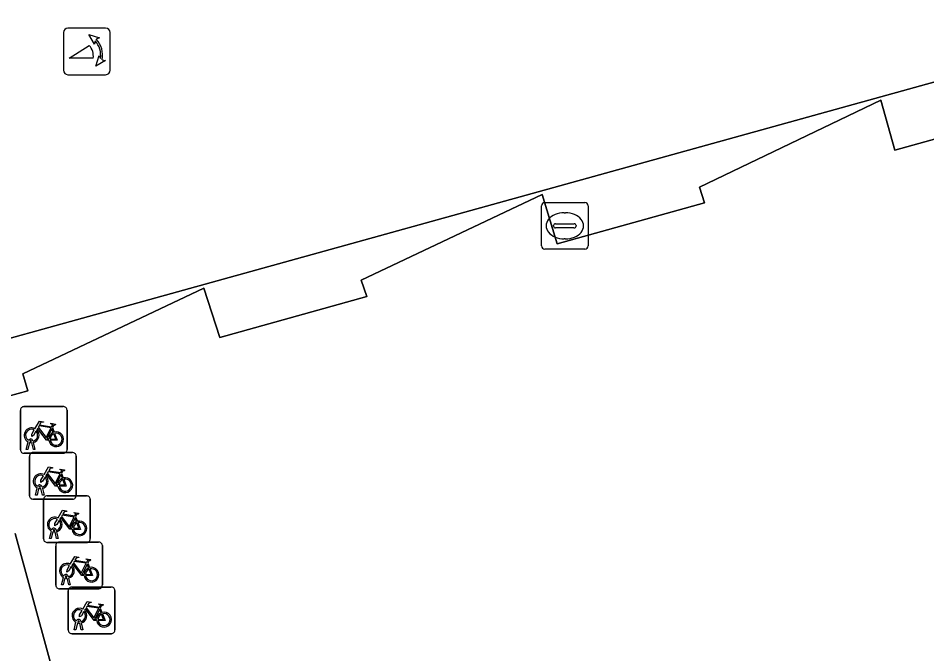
# Model space of a CAD drawing. Extents: x 159053 to 160042, y 380449 to 381423.
# Drawn here: x 159189.59 to 159209.05, y 381114.07 to 381127.7 of the extents above; entities that cross this region are included whole.
import ezdxf

# ---------------------------------------------------------------- set-up
doc = ezdxf.new("R2010")
doc.units = 0
for name, color, linetype in [('IMGEO_Fietsenrek', 7, 'Continuous'), ('IMGEO_Kolk', 7, 'Continuous'), ('IMGEO_Pand', 7, 'Continuous'), ('IMGEO_Pand_overbouw', 7, 'Continuous'), ('IMGEO_Pand_vergunning_verleend', 7, 'Continuous'), ('IMGEO_Poller', 7, 'Continuous'), ('IMGEO_Rijbaan_lokaal_open', 7, 'Continuous'), ('IMGEO_Voetpad_open', 7, 'Continuous')]:
    doc.layers.add(name, color=color, linetype=linetype)

msp = doc.modelspace()

# ---------------------------------------------------------------- linework, layer by layer
at = {"layer": 'IMGEO_Fietsenrek'}
for p, q in [((159189.637, 381118.445), (159189.637, 381119.286)), ((159189.637, 381119.286), (159189.637, 381118.445)), ((159189.712, 381119.37), (159190.553, 381119.37)), ((159190.553, 381119.37), (159189.712, 381119.37)), ((159190.637, 381119.295), (159190.637, 381118.454)), ((159190.637, 381118.454), (159190.637, 381119.295)), ((159190.324, 381118.919), (159190.36, 381118.824)), ((159189.764, 381118.454), (159189.803, 381118.614)), ((159189.833, 381118.602), (159189.798, 381118.454)), ((159189.875, 381118.626), (159189.874, 381118.63)), ((159189.916, 381118.454), (159189.882, 381118.596)), ((159189.906, 381118.637), (159189.907, 381118.63)), ((159189.914, 381118.6), (159189.949, 381118.454)), ((159190.562, 381118.37), (159189.721, 381118.37)), ((159189.721, 381118.37), (159190.562, 381118.37)), ((159189.798, 381118.454), (159189.764, 381118.454)), ((159189.832, 381117.461), (159189.832, 381118.302)), ((159189.832, 381118.302), (159189.832, 381117.461)), ((159189.907, 381118.386), (159190.748, 381118.386)), ((159190.748, 381118.386), (159189.907, 381118.386)), ((159189.949, 381118.454), (159189.916, 381118.454)), ((159190.832, 381118.311), (159190.832, 381117.47)), ((159190.832, 381117.47), (159190.832, 381118.311)), ((159190.519, 381117.935), (159190.555, 381117.84)), ((159189.959, 381117.47), (159189.998, 381117.63)), ((159190.028, 381117.618), (159189.993, 381117.47)), ((159190.07, 381117.642), (159190.069, 381117.646)), ((159190.111, 381117.47), (159190.077, 381117.612)), ((159190.101, 381117.653), (159190.102, 381117.646)), ((159190.109, 381117.616), (159190.144, 381117.47)), ((159190.757, 381117.386), (159189.916, 381117.386)), ((159189.916, 381117.386), (159190.757, 381117.386)), ((159189.993, 381117.47), (159189.959, 381117.47)), ((159190.144, 381117.47), (159190.111, 381117.47)), ((159190.134, 381116.533), (159190.134, 381117.374)), ((159190.134, 381117.374), (159190.134, 381116.533)), ((159190.209, 381117.458), (159191.05, 381117.458)), ((159191.05, 381117.458), (159190.209, 381117.458)), ((159191.134, 381117.383), (159191.134, 381116.542)), ((159191.134, 381116.542), (159191.134, 381117.383)), ((159190.821, 381117.007), (159190.857, 381116.912)), ((159190.261, 381116.542), (159190.3, 381116.702)), ((159190.295, 381116.542), (159190.261, 381116.542)), ((159190.33, 381116.69), (159190.295, 381116.542)), ((159190.372, 381116.714), (159190.371, 381116.718)), ((159190.413, 381116.542), (159190.379, 381116.684)), ((159190.403, 381116.725), (159190.404, 381116.718)), ((159190.411, 381116.688), (159190.446, 381116.542)), ((159190.446, 381116.542), (159190.413, 381116.542)), ((159191.059, 381116.458), (159190.218, 381116.458)), ((159190.218, 381116.458), (159191.059, 381116.458)), ((159190.393, 381115.541), (159190.393, 381116.382)), ((159190.393, 381116.382), (159190.393, 381115.541)), ((159190.468, 381116.466), (159191.309, 381116.466)), ((159191.309, 381116.466), (159190.468, 381116.466)), ((159191.393, 381116.391), (159191.393, 381115.55)), ((159191.393, 381115.55), (159191.393, 381116.391)), ((159191.08, 381116.015), (159191.116, 381115.92)), ((159190.52, 381115.55), (159190.559, 381115.71)), ((159190.589, 381115.698), (159190.554, 381115.55)), ((159190.631, 381115.722), (159190.63, 381115.726)), ((159190.672, 381115.55), (159190.638, 381115.692)), ((159190.662, 381115.733), (159190.663, 381115.726)), ((159190.67, 381115.696), (159190.705, 381115.55)), ((159191.318, 381115.466), (159190.477, 381115.466)), ((159190.477, 381115.466), (159191.318, 381115.466)), ((159190.554, 381115.55), (159190.52, 381115.55)), ((159190.662, 381114.578), (159190.662, 381115.419)), ((159190.662, 381115.419), (159190.662, 381114.578)), ((159190.705, 381115.55), (159190.672, 381115.55)), ((159190.737, 381115.503), (159191.578, 381115.503)), ((159191.578, 381115.503), (159190.737, 381115.503)), ((159191.662, 381115.428), (159191.662, 381114.587)), ((159191.662, 381114.587), (159191.662, 381115.428)), ((159191.349, 381115.052), (159191.385, 381114.957)), ((159190.789, 381114.587), (159190.828, 381114.747)), ((159190.858, 381114.735), (159190.823, 381114.587)), ((159190.9, 381114.759), (159190.899, 381114.763)), ((159190.941, 381114.587), (159190.907, 381114.729)), ((159190.931, 381114.77), (159190.932, 381114.763)), ((159190.939, 381114.733), (159190.974, 381114.587)), ((159191.587, 381114.503), (159190.746, 381114.503)), ((159190.746, 381114.503), (159191.587, 381114.503)), ((159190.823, 381114.587), (159190.789, 381114.587)), ((159190.974, 381114.587), (159190.941, 381114.587))]:
    msp.add_line(p, q, dxfattribs=at)
for points in [[(159189.95, 381118.896), (159190.045, 381119.06), (159190.131, 381119.046), (159190.133, 381119.037), (159190.077, 381119.026), (159190.05, 381118.981), (159190.306, 381118.94)], [(159190.246, 381118.652), (159190.196, 381118.652), (159190.005, 381118.903), (159189.986, 381118.871)], [(159190.293, 381118.915), (159190.036, 381118.956), (159190.019, 381118.927), (159190.186, 381118.707), (159190.293, 381118.915)], [(159190.341, 381118.817), (159190.311, 381118.894), (159190.202, 381118.676), (159190.245, 381118.676)], [(159190.306, 381118.94), (159190.331, 381118.989), (159190.325, 381118.993), (159190.302, 381118.997), (159190.29, 381119.004), (159190.289, 381119.007), (159190.291, 381119.012), (159190.386, 381118.997), (159190.388, 381118.987), (159190.378, 381118.974), (159190.366, 381118.968), (159190.352, 381118.974), (159190.324, 381118.919)], [(159189.971, 381118.844), (159189.919, 381118.754), (159189.879, 381118.729), (159189.88, 381118.776), (159189.935, 381118.87)], [(159190.275, 381118.676), (159190.395, 381118.675), (159190.351, 381118.789)], [(159190.371, 381118.796), (159190.426, 381118.651), (159190.276, 381118.651)], [(159190.145, 381117.912), (159190.24, 381118.076), (159190.326, 381118.062), (159190.328, 381118.053), (159190.272, 381118.042), (159190.245, 381117.997), (159190.501, 381117.956)], [(159190.441, 381117.668), (159190.391, 381117.668), (159190.2, 381117.919), (159190.181, 381117.887)], [(159190.488, 381117.931), (159190.231, 381117.972), (159190.214, 381117.943), (159190.381, 381117.723), (159190.488, 381117.931)], [(159190.536, 381117.833), (159190.506, 381117.91), (159190.397, 381117.692), (159190.44, 381117.692)], [(159190.501, 381117.956), (159190.526, 381118.005), (159190.52, 381118.009), (159190.497, 381118.013), (159190.485, 381118.02), (159190.484, 381118.023), (159190.486, 381118.028), (159190.581, 381118.013), (159190.583, 381118.003), (159190.573, 381117.99), (159190.561, 381117.984), (159190.547, 381117.99), (159190.519, 381117.935)], [(159190.166, 381117.86), (159190.114, 381117.77), (159190.074, 381117.745), (159190.075, 381117.792), (159190.13, 381117.886)], [(159190.47, 381117.692), (159190.59, 381117.691), (159190.546, 381117.805)], [(159190.566, 381117.812), (159190.621, 381117.667), (159190.471, 381117.667)], [(159190.447, 381116.984), (159190.542, 381117.148), (159190.628, 381117.134), (159190.63, 381117.125), (159190.574, 381117.114), (159190.547, 381117.069), (159190.803, 381117.028)], [(159190.468, 381116.932), (159190.416, 381116.842), (159190.376, 381116.817), (159190.377, 381116.864), (159190.432, 381116.958)], [(159190.743, 381116.74), (159190.693, 381116.74), (159190.502, 381116.991), (159190.483, 381116.959)], [(159190.79, 381117.003), (159190.533, 381117.044), (159190.516, 381117.015), (159190.683, 381116.795), (159190.79, 381117.003)], [(159190.838, 381116.905), (159190.808, 381116.982), (159190.699, 381116.764), (159190.742, 381116.764)], [(159190.803, 381117.028), (159190.828, 381117.077), (159190.822, 381117.081), (159190.799, 381117.085), (159190.787, 381117.092), (159190.786, 381117.095), (159190.788, 381117.1), (159190.883, 381117.085), (159190.885, 381117.075), (159190.875, 381117.062), (159190.863, 381117.056), (159190.849, 381117.062), (159190.821, 381117.007)], [(159190.772, 381116.764), (159190.892, 381116.763), (159190.848, 381116.877)], [(159190.868, 381116.884), (159190.923, 381116.739), (159190.773, 381116.739)], [(159190.706, 381115.992), (159190.801, 381116.156), (159190.887, 381116.142), (159190.889, 381116.133), (159190.833, 381116.122), (159190.806, 381116.077), (159191.062, 381116.036)], [(159190.727, 381115.94), (159190.675, 381115.85), (159190.635, 381115.825), (159190.636, 381115.872), (159190.691, 381115.966)], [(159191.002, 381115.748), (159190.952, 381115.748), (159190.761, 381115.999), (159190.742, 381115.967)], [(159191.049, 381116.011), (159190.792, 381116.052), (159190.775, 381116.023), (159190.942, 381115.803), (159191.049, 381116.011)], [(159191.097, 381115.913), (159191.067, 381115.99), (159190.958, 381115.772), (159191.001, 381115.772)], [(159191.062, 381116.036), (159191.087, 381116.085), (159191.081, 381116.089), (159191.058, 381116.093), (159191.046, 381116.1), (159191.045, 381116.103), (159191.047, 381116.108), (159191.142, 381116.093), (159191.144, 381116.083), (159191.134, 381116.07), (159191.122, 381116.064), (159191.108, 381116.07), (159191.08, 381116.015)], [(159191.031, 381115.772), (159191.151, 381115.771), (159191.107, 381115.885)], [(159191.127, 381115.892), (159191.182, 381115.747), (159191.032, 381115.747)], [(159190.975, 381115.029), (159191.07, 381115.193), (159191.156, 381115.179), (159191.158, 381115.17), (159191.102, 381115.159), (159191.075, 381115.114), (159191.331, 381115.073)], [(159190.996, 381114.977), (159190.944, 381114.887), (159190.904, 381114.862), (159190.905, 381114.909), (159190.96, 381115.003)], [(159191.271, 381114.785), (159191.221, 381114.785), (159191.03, 381115.036), (159191.011, 381115.004)], [(159191.318, 381115.048), (159191.061, 381115.089), (159191.044, 381115.06), (159191.211, 381114.84), (159191.318, 381115.048)], [(159191.366, 381114.95), (159191.336, 381115.027), (159191.227, 381114.809), (159191.27, 381114.809)], [(159191.331, 381115.073), (159191.356, 381115.122), (159191.35, 381115.126), (159191.327, 381115.13), (159191.315, 381115.137), (159191.314, 381115.14), (159191.316, 381115.145), (159191.411, 381115.13), (159191.413, 381115.12), (159191.403, 381115.107), (159191.391, 381115.101), (159191.377, 381115.107), (159191.349, 381115.052)], [(159191.3, 381114.809), (159191.42, 381114.808), (159191.376, 381114.922)], [(159191.396, 381114.929), (159191.451, 381114.784), (159191.301, 381114.784)]]:
    msp.add_lwpolyline(points, dxfattribs=at)
for centre, radius, start, end in [((159189.715, 381119.292), 0.0779, 92.4484, 184.2845), ((159189.715, 381119.292), 0.0779, 92.4484, 184.2845), ((159190.559, 381119.292), 0.0779, 2.4484, 94.2845), ((159190.559, 381119.292), 0.0779, 2.4484, 94.2845), ((159189.877, 381118.755), 0.159, 62.6766, 242.1369), ((159189.877, 381118.755), 0.129, 63.3192, 238.903), ((159189.877, 381118.755), 0.129, 283.6043, 43.4302), ((159189.877, 381118.755), 0.159, 283.5766, 46.6042), ((159190.404, 381118.671), 0.159, 113.3408, 178.3217), ((159190.404, 381118.671), 0.159, 187.0065, 105.7708), ((159190.404, 381118.671), 0.129, 113.923, 177.9556), ((159190.404, 381118.671), 0.129, 188.6715, 104.5883), ((159189.857, 381118.626), 0.0499, 12.8025, 158.6934), ((159189.877, 381118.755), 0.159, 253.9967, 271.7867), ((159189.857, 381118.626), 0.0174, 12.8025, 163.4502), ((159189.877, 381118.755), 0.129, 253.415, 269.0204), ((159189.715, 381118.448), 0.0779, 182.4484, 274.2845), ((159189.715, 381118.448), 0.0779, 182.4484, 274.2845), ((159189.91, 381118.308), 0.0779, 92.4484, 184.2845), ((159189.91, 381118.308), 0.0779, 92.4484, 184.2845), ((159190.559, 381118.448), 0.0779, 272.4484, 4.2845), ((159190.559, 381118.448), 0.0779, 272.4484, 4.2845), ((159190.754, 381118.308), 0.0779, 2.4484, 94.2845), ((159190.754, 381118.308), 0.0779, 2.4484, 94.2845), ((159190.072, 381117.771), 0.159, 62.6766, 242.1369), ((159190.072, 381117.771), 0.129, 63.3192, 238.903), ((159190.072, 381117.771), 0.129, 283.6043, 43.4302), ((159190.072, 381117.771), 0.159, 283.5766, 46.6042), ((159190.599, 381117.687), 0.159, 113.3408, 178.3217), ((159190.599, 381117.687), 0.159, 187.0065, 105.7708), ((159190.599, 381117.687), 0.129, 113.923, 177.9556), ((159190.599, 381117.687), 0.129, 188.6715, 104.5883), ((159190.052, 381117.642), 0.0499, 12.8025, 158.6934), ((159190.072, 381117.771), 0.159, 253.9967, 271.7867), ((159190.052, 381117.642), 0.0174, 12.8025, 163.4502), ((159190.072, 381117.771), 0.129, 253.415, 269.0204), ((159189.91, 381117.464), 0.0779, 182.4484, 274.2845), ((159189.91, 381117.464), 0.0779, 182.4484, 274.2845), ((159190.212, 381117.38), 0.0779, 92.4484, 184.2845), ((159190.212, 381117.38), 0.0779, 92.4484, 184.2845), ((159190.754, 381117.464), 0.0779, 272.4484, 4.2845), ((159190.754, 381117.464), 0.0779, 272.4484, 4.2845), ((159191.056, 381117.38), 0.0779, 2.4484, 94.2845), ((159191.056, 381117.38), 0.0779, 2.4484, 94.2845), ((159190.374, 381116.843), 0.159, 62.6766, 242.1369), ((159190.374, 381116.843), 0.129, 63.3192, 238.903), ((159190.374, 381116.843), 0.129, 283.6043, 43.4302), ((159190.374, 381116.843), 0.159, 283.5766, 46.6042), ((159190.354, 381116.714), 0.0499, 12.8025, 158.6934), ((159190.901, 381116.759), 0.159, 113.3408, 178.3217), ((159190.901, 381116.759), 0.159, 187.0065, 105.7708), ((159190.901, 381116.759), 0.129, 113.923, 177.9556), ((159190.901, 381116.759), 0.129, 188.6715, 104.5883), ((159190.374, 381116.843), 0.159, 253.9967, 271.7867), ((159190.354, 381116.714), 0.0174, 12.8025, 163.4502), ((159190.374, 381116.843), 0.129, 253.415, 269.0204), ((159191.056, 381116.536), 0.0779, 272.4484, 4.2845), ((159191.056, 381116.536), 0.0779, 272.4484, 4.2845), ((159190.212, 381116.536), 0.0779, 182.4484, 274.2845), ((159190.212, 381116.536), 0.0779, 182.4484, 274.2845), ((159190.471, 381116.388), 0.0779, 92.4484, 184.2845), ((159190.471, 381116.388), 0.0779, 92.4484, 184.2845), ((159191.315, 381116.388), 0.0779, 2.4484, 94.2845), ((159191.315, 381116.388), 0.0779, 2.4484, 94.2845), ((159190.633, 381115.851), 0.159, 62.6766, 242.1369), ((159190.633, 381115.851), 0.129, 63.3192, 238.903), ((159190.633, 381115.851), 0.159, 283.5766, 46.6042), ((159190.613, 381115.722), 0.0499, 12.8025, 158.6934), ((159190.633, 381115.851), 0.129, 283.6043, 43.4302), ((159191.16, 381115.767), 0.159, 113.3408, 178.3217), ((159191.16, 381115.767), 0.159, 187.0065, 105.7708), ((159191.16, 381115.767), 0.129, 113.923, 177.9556), ((159191.16, 381115.767), 0.129, 188.6715, 104.5883), ((159190.633, 381115.851), 0.159, 253.9967, 271.7867), ((159190.613, 381115.722), 0.0174, 12.8025, 163.4502), ((159190.633, 381115.851), 0.129, 253.415, 269.0204), ((159190.471, 381115.544), 0.0779, 182.4484, 274.2845), ((159190.471, 381115.544), 0.0779, 182.4484, 274.2845), ((159190.74, 381115.425), 0.0779, 92.4484, 184.2845), ((159190.74, 381115.425), 0.0779, 92.4484, 184.2845), ((159191.315, 381115.544), 0.0779, 272.4484, 4.2845), ((159191.315, 381115.544), 0.0779, 272.4484, 4.2845), ((159191.584, 381115.425), 0.0779, 2.4484, 94.2845), ((159191.584, 381115.425), 0.0779, 2.4484, 94.2845), ((159190.902, 381114.888), 0.159, 62.6766, 242.1369), ((159190.902, 381114.888), 0.129, 63.3192, 238.903), ((159190.902, 381114.888), 0.159, 283.5766, 46.6042), ((159190.882, 381114.759), 0.0499, 12.8025, 158.6934), ((159190.902, 381114.888), 0.129, 283.6043, 43.4302), ((159191.429, 381114.804), 0.159, 113.3408, 178.3217), ((159191.429, 381114.804), 0.159, 187.0065, 105.7708), ((159191.429, 381114.804), 0.129, 113.923, 177.9556), ((159191.429, 381114.804), 0.129, 188.6715, 104.5883), ((159190.902, 381114.888), 0.159, 253.9967, 271.7867), ((159190.882, 381114.759), 0.0174, 12.8025, 163.4502), ((159190.902, 381114.888), 0.129, 253.415, 269.0204), ((159190.74, 381114.581), 0.0779, 182.4484, 274.2845), ((159190.74, 381114.581), 0.0779, 182.4484, 274.2845), ((159191.584, 381114.581), 0.0779, 272.4484, 4.2845), ((159191.584, 381114.581), 0.0779, 272.4484, 4.2845)]:
    msp.add_arc(centre, radius, start, end, dxfattribs=at)
at = {"layer": 'IMGEO_Kolk'}
for p, q in [((159200.874, 381123.745), (159201.726, 381123.745)), ((159200.799, 381122.819), (159200.799, 381123.671)), ((159201.8, 381123.671), (159201.8, 381122.819)), ((159201.287, 381123.525), (159201.312, 381123.525)), ((159201.058, 381123.239), (159201.058, 381123.251)), ((159201.496, 381123.202), (159201.098, 381123.202)), ((159201.101, 381123.288), (159201.499, 381123.288)), ((159201.542, 381123.251), (159201.542, 381123.239)), ((159201.31, 381122.965), (159201.285, 381122.965)), ((159201.726, 381122.745), (159200.874, 381122.745))]:
    msp.add_line(p, q, dxfattribs=at)
for points in [[(159200.874, 381123.745), (159201.726, 381123.745)], [(159200.799, 381122.819), (159200.799, 381123.671)], [(159201.8, 381123.671), (159201.8, 381122.819)], [(159201.726, 381122.745), (159200.874, 381122.745)]]:
    msp.add_lwpolyline(points, dxfattribs=at)
for centre, radius, start, end in [((159200.876, 381123.669), 0.0765, 91.552, 178.448), ((159200.876, 381123.669), 0.0765, 91.552, 178.448), ((159201.724, 381123.669), 0.0765, 1.552, 88.448), ((159201.724, 381123.669), 0.0765, 1.552, 88.448), ((159201.098, 381123.248), 0.0403, 85.8775, 175.7526), ((159201.095, 381123.238), 0.0366, 178.938, 274.7102), ((159201.499, 381123.245), 0.043, 264.8664, 352.4533), ((159201.503, 381123.25), 0.0386, 1.7309, 96.639), ((159200.876, 381122.821), 0.0765, 181.552, 268.448), ((159200.876, 381122.821), 0.0765, 181.552, 268.448), ((159201.724, 381122.821), 0.0765, 271.552, 358.448), ((159201.724, 381122.821), 0.0765, 271.552, 358.448)]:
    msp.add_arc(centre, radius, start, end, dxfattribs=at)
for centre, major_axis, ratio, start_param, end_param in [((159201.286, 381123.245), (-0.387, 0.002), 0.722429, 4.712389, 7.853982), ((159201.311, 381123.245), (-0.39, 0.002), 0.717154, 1.570796, 4.712389)]:
    msp.add_ellipse(centre, major_axis=major_axis, ratio=ratio, start_param=start_param, end_param=end_param, dxfattribs=at)
at = {"layer": 'IMGEO_Pand'}
msp.add_lwpolyline([(159192.15, 381107.026), (159189.526, 381116.649)], dxfattribs=at)
at = {"layer": 'IMGEO_Pand_overbouw'}
msp.add_lwpolyline([(159249.617, 381146.417), (159253.067, 381147.375), (159252.059, 381151.007), (159248.609, 381150.05), (159244.524, 381164.774), (159216.821, 381157.087), (159215.484, 381161.905), (159146.712, 381142.823), (159144.149, 381142.112), (159127.074, 381137.375), (159127.322, 381136.481), (159127.96, 381134.183), (159128.847, 381130.986), (159129.855, 381127.353), (159132.702, 381117.091), (159133.413, 381114.528), (159135.79, 381105.961), (159251.903, 381138.179)], close=True, dxfattribs=at)
for points in [[(159211.535, 381125.747), (159208.368, 381124.868), (159208.069, 381125.935), (159204.184, 381124.071), (159204.289, 381123.735), (159201.133, 381122.859), (159200.811, 381123.919), (159196.94, 381122.081), (159197.06, 381121.728), (159193.908, 381120.853), (159193.569, 381121.905), (159189.69, 381120.073), (159189.794, 381119.711), (159186.687, 381118.848)], [(159189.526, 381116.649), (159192.15, 381107.026)]]:
    msp.add_lwpolyline(points, dxfattribs=at)
at = {"layer": 'IMGEO_Pand_vergunning_verleend'}
msp.add_lwpolyline([(159251.903, 381138.179), (159135.79, 381105.961), (159133.413, 381114.528), (159130.137, 381113.619), (159129.426, 381116.182), (159132.702, 381117.091), (159129.855, 381127.353), (159126.405, 381126.396), (159125.397, 381130.029), (159128.847, 381130.986), (159127.074, 381137.375), (159144.149, 381142.112), (159143.24, 381145.388), (159145.803, 381146.1), (159146.712, 381142.823), (159215.484, 381161.905), (159216.821, 381157.087), (159244.524, 381164.774), (159248.609, 381150.05), (159252.059, 381151.007), (159253.067, 381147.375), (159249.617, 381146.417)], close=True, dxfattribs=at)
at = {"layer": 'IMGEO_Poller'}
for p, q in [((159191.463, 381127.481), (159190.655, 381127.481)), ((159191.463, 381127.481), (159190.655, 381127.481)), ((159190.561, 381127.386), (159190.561, 381126.579)), ((159190.561, 381127.386), (159190.561, 381126.579)), ((159191.557, 381126.579), (159191.557, 381127.386)), ((159191.557, 381126.579), (159191.557, 381127.386)), ((159190.655, 381126.484), (159191.463, 381126.484)), ((159190.655, 381126.484), (159191.463, 381126.484))]:
    msp.add_line(p, q, dxfattribs=at)
for points in [[(159191.24, 381127.21), (159191.228, 381127.137), (159191.103, 381127.342)], [(159191.103, 381127.342), (159191.334, 381127.276), (159191.263, 381127.244)], [(159191.196, 381126.837), (159190.683, 381126.837), (159191.113, 381127.112)], [(159191.256, 381126.665), (159191.322, 381126.896), (159191.352, 381126.828)], [(159191.388, 381126.801), (159191.46, 381126.79), (159191.256, 381126.665)]]:
    msp.add_lwpolyline(points, dxfattribs=at)
for centre, radius, start, end in [((159190.655, 381127.386), 0.0946, 90, 180), ((159190.655, 381127.386), 0.0946, 90, 180), ((159191.463, 381127.386), 0.0946, 0, 90), ((159191.463, 381127.386), 0.0946, 0, 90), ((159190.882, 381126.897), 0.516, 349.3569, 42.2912), ((159190.868, 381126.887), 0.332, 351.3247, 42.4854), ((159190.882, 381126.897), 0.476, 351.7527, 41.1691), ((159190.655, 381126.579), 0.0946, 180, 270), ((159190.655, 381126.579), 0.0946, 180, 270), ((159191.463, 381126.579), 0.0946, 270, 0), ((159191.463, 381126.579), 0.0946, 270, 0)]:
    msp.add_arc(centre, radius, start, end, dxfattribs=at)
at = {"layer": 'IMGEO_Rijbaan_lokaal_open'}
msp.add_lwpolyline([(159188.753, 381119.422), (159189.794, 381119.711), (159189.69, 381120.073), (159193.569, 381121.905), (159193.908, 381120.853), (159197.06, 381121.728), (159196.94, 381122.081), (159200.811, 381123.919), (159201.133, 381122.859), (159204.289, 381123.735), (159204.184, 381124.071), (159208.069, 381125.935), (159208.368, 381124.868), (159211.535, 381125.747), (159211.427, 381126.085), (159213.75, 381127.207), (159213.672, 381127.507), (159225.215, 381130.711), (159225.516, 381129.666), (159234.888, 381132.268), (159234.919, 381132.158), (159244.137, 381134.711)], dxfattribs=at)
at = {"layer": 'IMGEO_Voetpad_open'}
for points in [[(159217.839, 381111.782), (159217.466, 381114.086), (159214.766, 381123.688), (159213.952, 381126.418), (159213.75, 381127.207), (159211.427, 381126.085), (159211.535, 381125.747), (159208.368, 381124.868), (159208.069, 381125.935), (159204.184, 381124.071), (159204.289, 381123.735), (159201.133, 381122.859), (159200.811, 381123.919), (159196.94, 381122.081), (159197.06, 381121.728), (159193.908, 381120.853), (159193.569, 381121.905), (159189.69, 381120.073), (159189.794, 381119.711), (159188.753, 381119.422)], [(159189.526, 381116.649), (159192.15, 381107.026)]]:
    msp.add_lwpolyline(points, dxfattribs=at)

doc.saveas('drawing.dxf')
